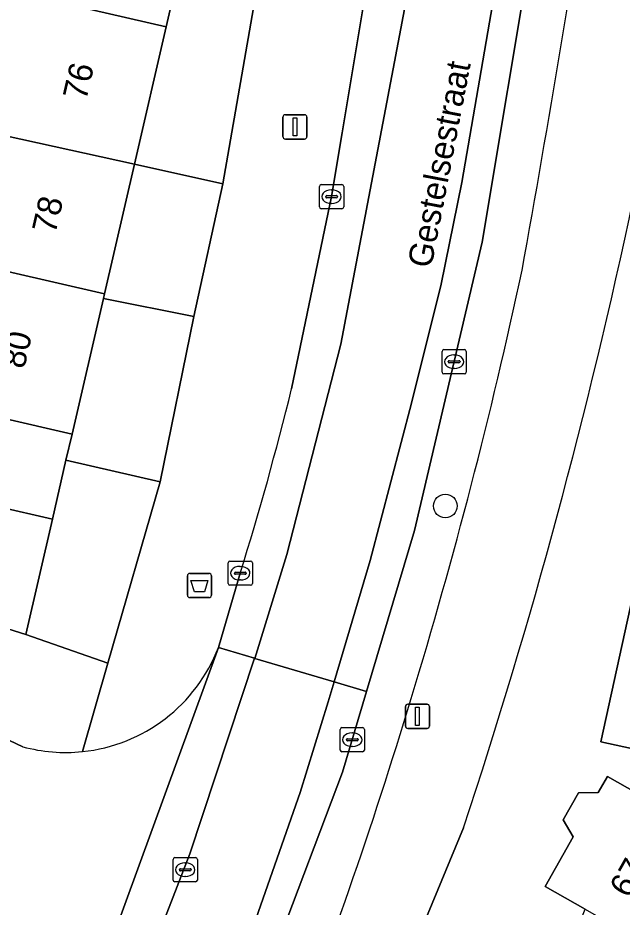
# Model space of a CAD drawing. Extents: x 160349 to 161355, y 381727 to 382854.
# Drawn here: x 160861.77 to 160886.69, y 382352.95 to 382389.67 of the extents above; entities that cross this region are included whole.
import ezdxf

# ---------------------------------------------------------------- set-up
doc = ezdxf.new("R2010")
doc.units = 0
for name, color, linetype in [('IMGEO_Afvalbak', 7, 'Continuous'), ('IMGEO_Boom', 7, 'Continuous'), ('IMGEO_Erf', 7, 'Continuous'), ('IMGEO_Kolk', 7, 'Continuous'), ('IMGEO_Lichtmast', 7, 'Continuous'), ('IMGEO_Openbare_ruimte_label', 7, 'Continuous'), ('IMGEO_Pand', 7, 'Continuous'), ('IMGEO_Pand_nummerreeks', 7, 'Continuous'), ('IMGEO_Parkeervlak_open', 7, 'Continuous'), ('IMGEO_Rijbaan_lokaal_gesloten', 7, 'Continuous'), ('IMGEO_Rijbaan_lokaal_open', 7, 'Continuous'), ('IMGEO_Rioolput', 7, 'Continuous'), ('IMGEO_Voetpad_open', 7, 'Continuous')]:
    doc.layers.add(name, color=color, linetype=linetype)

msp = doc.modelspace()

# ---------------------------------------------------------------- linework, layer by layer
at = {"layer": 'IMGEO_Afvalbak'}
for p, q in [((160868.765, 382365.833), (160868.765, 382366.633)), ((160868.765, 382366.633), (160868.765, 382365.833)), ((160868.865, 382366.733), (160869.655, 382366.733)), ((160869.655, 382366.733), (160868.865, 382366.733)), ((160869.755, 382366.633), (160869.755, 382365.833)), ((160869.755, 382365.833), (160869.755, 382366.633)), ((160869.655, 382365.733), (160868.865, 382365.733)), ((160868.865, 382365.733), (160869.655, 382365.733))]:
    msp.add_line(p, q, dxfattribs=at)
msp.add_lwpolyline([(160868.908, 382366.447), (160869.612, 382366.447), (160869.463, 382365.977), (160869.057, 382365.977), (160868.908, 382366.447)], dxfattribs=at)
for centre, start, end in [((160868.865, 382366.633), 90, 180), ((160868.865, 382366.633), 90, 180), ((160869.655, 382366.633), 0, 90), ((160869.655, 382366.633), 360, 90), ((160868.865, 382365.833), 180, 270), ((160868.865, 382365.833), 180, 270), ((160869.655, 382365.833), 270, 0), ((160869.655, 382365.833), 270, 0)]:
    msp.add_arc(centre, 0.1, start, end, dxfattribs=at)
at = {"layer": 'IMGEO_Boom'}
msp.add_circle((160879.401, 382369.517), 0.489, dxfattribs=at)
at = {"layer": 'IMGEO_Erf'}
for points in [[(160866.575, 382383.629), (160865.338, 382378.268), (160865.296, 382378.087), (160869.032, 382377.343), (160870.226, 382382.815)], [(160863.754, 382371.402), (160863.193, 382368.969), (160862.094, 382364.207), (160865.485, 382363.027), (160867.643, 382370.512)]]:
    msp.add_lwpolyline(points, close=True, dxfattribs=at)
for points in [[(160887.389, 382359.441), (160885.816, 382359.785), (160887.135, 382365.811)], [(160880.149, 382356.225), (160873.995, 382341.347), (160882.132, 382337.982), (160882.6, 382339.144), (160878.98, 382340.603), (160879.071, 382340.829), (160878.527, 382341.048), (160879.22, 382342.766), (160879.766, 382342.546), (160881.115, 382345.893), (160880.011, 382346.339), (160880.994, 382348.777), (160882.09, 382348.335), (160883.301, 382351.34), (160884.377, 382350.905), (160885.173, 382352.879), (160883.52, 382353.815), (160884.674, 382355.858), (160884.261, 382356.559), (160884.894, 382357.678), (160885.708, 382357.685), (160886.083, 382358.35), (160890.436, 382355.89)]]:
    msp.add_lwpolyline(points, dxfattribs=at)
msp.add_arc((160651.883, 382431.729), 240.429, 341.69717, 348.10664, dxfattribs=at)
at = {"layer": 'IMGEO_Kolk'}
for p, q in [((160874.282, 382382.785), (160875.134, 382382.785)), ((160874.207, 382381.859), (160874.207, 382382.711)), ((160874.695, 382382.565), (160874.72, 382382.565)), ((160875.208, 382382.711), (160875.208, 382381.859)), ((160874.466, 382382.279), (160874.466, 382382.291)), ((160874.904, 382382.242), (160874.506, 382382.242)), ((160874.509, 382382.328), (160874.907, 382382.328)), ((160874.718, 382382.005), (160874.693, 382382.005)), ((160874.95, 382382.291), (160874.95, 382382.279)), ((160875.134, 382381.785), (160874.282, 382381.785)), ((160879.264, 382375.044), (160879.264, 382375.896)), ((160879.339, 382375.97), (160880.191, 382375.97)), ((160880.265, 382375.896), (160880.265, 382375.044)), ((160879.523, 382375.464), (160879.523, 382375.476)), ((160879.961, 382375.427), (160879.563, 382375.427)), ((160879.566, 382375.513), (160879.964, 382375.513)), ((160879.752, 382375.75), (160879.777, 382375.75)), ((160880.007, 382375.476), (160880.007, 382375.464)), ((160879.775, 382375.19), (160879.75, 382375.19)), ((160880.191, 382374.97), (160879.339, 382374.97)), ((160870.442, 382366.316), (160870.442, 382367.168)), ((160870.517, 382367.242), (160871.369, 382367.242)), ((160870.93, 382367.022), (160870.955, 382367.022)), ((160871.443, 382367.168), (160871.443, 382366.316)), ((160870.701, 382366.736), (160870.701, 382366.748)), ((160871.139, 382366.699), (160870.741, 382366.699)), ((160870.744, 382366.785), (160871.142, 382366.785)), ((160871.185, 382366.748), (160871.185, 382366.736)), ((160871.369, 382366.242), (160870.517, 382366.242)), ((160870.953, 382366.462), (160870.928, 382366.462)), ((160875.138, 382360.368), (160875.99, 382360.368)), ((160875.063, 382359.442), (160875.063, 382360.294)), ((160875.551, 382360.148), (160875.576, 382360.148)), ((160876.064, 382360.294), (160876.064, 382359.442)), ((160875.322, 382359.862), (160875.322, 382359.874)), ((160875.76, 382359.825), (160875.362, 382359.825)), ((160875.365, 382359.911), (160875.763, 382359.911)), ((160875.806, 382359.874), (160875.806, 382359.862)), ((160875.99, 382359.368), (160875.138, 382359.368)), ((160875.574, 382359.588), (160875.549, 382359.588))]:
    msp.add_line(p, q, dxfattribs=at)
for points in [[(160874.282, 382382.785), (160875.134, 382382.785)], [(160874.207, 382381.859), (160874.207, 382382.711)], [(160875.208, 382382.711), (160875.208, 382381.859)], [(160875.134, 382381.785), (160874.282, 382381.785)], [(160879.264, 382375.044), (160879.264, 382375.896)], [(160879.339, 382375.97), (160880.191, 382375.97)], [(160880.265, 382375.896), (160880.265, 382375.044)], [(160880.191, 382374.97), (160879.339, 382374.97)], [(160870.442, 382366.316), (160870.442, 382367.168)], [(160870.517, 382367.242), (160871.369, 382367.242)], [(160871.443, 382367.168), (160871.443, 382366.316)], [(160871.369, 382366.242), (160870.517, 382366.242)], [(160875.138, 382360.368), (160875.99, 382360.368)], [(160875.063, 382359.442), (160875.063, 382360.294)], [(160876.064, 382360.294), (160876.064, 382359.442)], [(160875.99, 382359.368), (160875.138, 382359.368)]]:
    msp.add_lwpolyline(points, dxfattribs=at)
for centre, radius, start, end in [((160874.284, 382382.709), 0.0765, 91.552, 178.448), ((160874.284, 382382.709), 0.0765, 91.552, 178.448), ((160875.132, 382382.709), 0.0765, 1.552, 88.448), ((160875.132, 382382.709), 0.0765, 1.552, 88.448), ((160874.506, 382382.288), 0.0403, 85.8775, 175.7526), ((160874.503, 382382.278), 0.0366, 178.938, 274.7102), ((160874.907, 382382.285), 0.043, 264.8664, 352.4533), ((160874.911, 382382.29), 0.0386, 1.7309, 96.639), ((160874.284, 382381.861), 0.0765, 181.552, 268.448), ((160874.284, 382381.861), 0.0765, 181.552, 268.448), ((160875.132, 382381.861), 0.0765, 271.552, 358.448), ((160875.132, 382381.861), 0.0765, 271.552, 358.448), ((160879.341, 382375.894), 0.0765, 91.552, 178.448), ((160879.341, 382375.894), 0.0765, 91.552, 178.448), ((160880.189, 382375.894), 0.0765, 1.552, 88.448), ((160880.189, 382375.894), 0.0765, 1.552, 88.448), ((160879.563, 382375.473), 0.0403, 85.8775, 175.7526), ((160879.56, 382375.463), 0.0366, 178.938, 274.7102), ((160879.964, 382375.47), 0.043, 264.8664, 352.4533), ((160879.968, 382375.475), 0.0386, 1.7309, 96.639), ((160879.341, 382375.046), 0.0765, 181.552, 268.448), ((160879.341, 382375.046), 0.0765, 181.552, 268.448), ((160880.189, 382375.046), 0.0765, 271.552, 358.448), ((160880.189, 382375.046), 0.0765, 271.552, 358.448), ((160870.519, 382367.166), 0.0765, 91.552, 178.448), ((160870.519, 382367.166), 0.0765, 91.552, 178.448), ((160871.367, 382367.166), 0.0765, 1.552, 88.448), ((160871.367, 382367.166), 0.0765, 1.552, 88.448), ((160870.741, 382366.745), 0.0403, 85.8775, 175.7526), ((160870.738, 382366.735), 0.0366, 178.938, 274.7102), ((160871.142, 382366.742), 0.043, 264.8664, 352.4533), ((160871.146, 382366.747), 0.0386, 1.7309, 96.639), ((160870.519, 382366.318), 0.0765, 181.552, 268.448), ((160870.519, 382366.318), 0.0765, 181.552, 268.448), ((160871.367, 382366.318), 0.0765, 271.552, 358.448), ((160871.367, 382366.318), 0.0765, 271.552, 358.448), ((160875.14, 382360.292), 0.0765, 91.552, 178.448), ((160875.14, 382360.292), 0.0765, 91.552, 178.448), ((160875.988, 382360.292), 0.0765, 1.552, 88.448), ((160875.988, 382360.292), 0.0765, 1.552, 88.448), ((160875.362, 382359.871), 0.0403, 85.8775, 175.7526), ((160875.359, 382359.861), 0.0366, 178.938, 274.7102), ((160875.763, 382359.868), 0.043, 264.8664, 352.4533), ((160875.767, 382359.873), 0.0386, 1.7309, 96.639), ((160875.14, 382359.444), 0.0765, 181.552, 268.448), ((160875.14, 382359.444), 0.0765, 181.552, 268.448), ((160875.988, 382359.444), 0.0765, 271.552, 358.448), ((160875.988, 382359.444), 0.0765, 271.552, 358.448)]:
    msp.add_arc(centre, radius, start, end, dxfattribs=at)
for centre, major_axis, ratio, start_param, end_param in [((160874.694, 382382.285), (-0.387, 0.002), 0.722429, 4.712389, 7.853982), ((160874.719, 382382.285), (-0.39, 0.002), 0.717154, 1.570796, 4.712389), ((160879.751, 382375.47), (-0.387, 0.002), 0.722429, 4.712389, 7.853982), ((160879.776, 382375.47), (-0.39, 0.002), 0.717154, 1.570796, 4.712389), ((160870.929, 382366.742), (-0.387, 0.002), 0.722429, 4.712389, 7.853982), ((160870.954, 382366.742), (-0.39, 0.002), 0.717154, 1.570796, 4.712389), ((160875.55, 382359.868), (-0.387, 0.002), 0.722429, 4.712389, 7.853982), ((160875.575, 382359.868), (-0.39, 0.002), 0.717154, 1.570796, 4.712389)]:
    msp.add_ellipse(centre, major_axis=major_axis, ratio=ratio, start_param=start_param, end_param=end_param, dxfattribs=at)
at = {"layer": 'IMGEO_Lichtmast'}
for p, q in [((160872.803, 382385.665), (160873.593, 382385.665)), ((160873.593, 382385.665), (160872.803, 382385.665)), ((160872.703, 382384.765), (160872.703, 382385.565)), ((160872.703, 382385.565), (160872.703, 382384.765)), ((160873.693, 382385.565), (160873.693, 382384.765)), ((160873.693, 382384.765), (160873.693, 382385.565)), ((160873.593, 382384.665), (160872.803, 382384.665)), ((160872.803, 382384.665), (160873.593, 382384.665)), ((160877.756, 382360.434), (160877.756, 382361.234)), ((160877.756, 382361.234), (160877.756, 382360.434)), ((160877.856, 382361.334), (160878.646, 382361.334)), ((160878.646, 382361.334), (160877.856, 382361.334)), ((160878.746, 382361.234), (160878.746, 382360.434)), ((160878.746, 382360.434), (160878.746, 382361.234)), ((160878.646, 382360.334), (160877.856, 382360.334)), ((160877.856, 382360.334), (160878.646, 382360.334))]:
    msp.add_line(p, q, dxfattribs=at)
for points in [[(160873.123, 382385.54), (160873.273, 382385.54), (160873.273, 382384.79), (160873.123, 382384.79), (160873.123, 382385.54)], [(160878.176, 382361.209), (160878.326, 382361.209), (160878.326, 382360.459), (160878.176, 382360.459), (160878.176, 382361.209)]]:
    msp.add_lwpolyline(points, dxfattribs=at)
for centre, start, end in [((160872.803, 382385.565), 90, 180), ((160872.803, 382385.565), 90, 180), ((160873.593, 382385.565), 0, 90), ((160873.593, 382385.565), 360, 90), ((160872.803, 382384.765), 180, 270), ((160872.803, 382384.765), 180, 270), ((160873.593, 382384.765), 270, 0), ((160873.593, 382384.765), 270, 0), ((160877.856, 382361.234), 90, 180), ((160877.856, 382361.234), 90, 180), ((160878.646, 382361.234), 0, 90), ((160878.646, 382361.234), 360, 90), ((160877.856, 382360.434), 180, 270), ((160877.856, 382360.434), 180, 270), ((160878.646, 382360.434), 270, 0), ((160878.646, 382360.434), 270, 0)]:
    msp.add_arc(centre, 0.1, start, end, dxfattribs=at)
at = {"layer": 'IMGEO_Pand'}
for points in [[(160842.823, 382403.154), (160840.713, 382398.638), (160840.51, 382398.208), (160840.441, 382398.06), (160853.85, 382392.531), (160867.882, 382389.295), (160869.655, 382396.98)], [(160857.877, 382385.543), (160866.575, 382383.629), (160867.882, 382389.295), (160853.85, 382392.531), (160840.441, 382398.06), (160840.51, 382398.208), (160833.248, 382401.214), (160831.107, 382396.697), (160852.386, 382386.901), (160856.493, 382385.863)], [(160857.877, 382385.543), (160857.414, 382383.533), (160851.944, 382384.597), (160851.234, 382381.521), (160865.338, 382378.268), (160866.575, 382383.629)], [(160865.296, 382378.087), (160865.338, 382378.268), (160851.234, 382381.521), (160850.785, 382379.574), (160850.565, 382378.619), (160847.862, 382379.472), (160846.985, 382376.691), (160847.782, 382376.428), (160849.784, 382375.768), (160864.004, 382372.487)], [(160847.782, 382376.428), (160846.971, 382373.46), (160849.096, 382372.879), (160848.973, 382372.251), (160851.847, 382371.587), (160863.193, 382368.969), (160863.754, 382371.402), (160864.004, 382372.487), (160849.784, 382375.768)], [(160863.193, 382368.969), (160851.847, 382371.587), (160850.954, 382367.718), (160862.094, 382364.207)], [(160898.662, 382363.287), (160887.135, 382365.811), (160885.816, 382359.785), (160887.389, 382359.441), (160887.245, 382358.783), (160891.981, 382356.1), (160896.153, 382353.701), (160897.264, 382357.293), (160897.973, 382360.397), (160898.171, 382361.267)], [(160891.981, 382356.1), (160891.517, 382355.279), (160890.436, 382355.89), (160886.083, 382358.35), (160885.708, 382357.685), (160884.894, 382357.678), (160884.261, 382356.559), (160884.674, 382355.858), (160883.52, 382353.815), (160885.173, 382352.879), (160888.768, 382350.815), (160890.365, 382349.912), (160893.146, 382348.377), (160894.017, 382347.881), (160897.022, 382353.201), (160896.153, 382353.701)]]:
    msp.add_lwpolyline(points, close=True, dxfattribs=at)
at = {"layer": 'IMGEO_Parkeervlak_open'}
msp.add_lwpolyline([(160884.389, 382400.707), (160883.026, 382393.026), (160880.919, 382380.402), (160878.135, 382368.511), (160876.154, 382361.855), (160875.162, 382358.523), (160869.629, 382343.884)], dxfattribs=at)
for centre, radius, start, end in [((160242.151, 382494.956), 650.786, 349.758294, 351.407572), ((160671.509, 382424.446), 215.844, 343.0652, 347.91225), ((160678.047, 382422.091), 208.904, 338.61374, 343.16083)]:
    msp.add_arc(centre, radius, start, end, dxfattribs=at)
at = {"layer": 'IMGEO_Rijbaan_lokaal_gesloten'}
for points in [[(160885.854, 382456.356), (160885.223, 382452.521), (160884.594, 382448.404), (160881.688, 382429.028), (160881.647, 382428.757), (160881.202, 382425.818), (160880.898, 382423.426), (160880.13, 382418.151), (160879.045, 382410.779), (160878.312, 382405.748), (160878.277, 382405.504), (160877.814, 382402.326), (160877.633, 382401.041), (160876.858, 382395.532), (160876.585, 382393.594), (160876.163, 382391.049), (160875.148, 382384.925), (160874.712, 382382.293), (160873.06, 382374.355)], [(160870.943, 382366.742), (160870.039, 382363.675), (160871.535, 382363.229), (160871.549, 382363.225), (160872.864, 382367.516), (160875.093, 382376.203), (160878.093, 382391.995), (160879.468, 382401.203), (160881.177, 382413.62), (160883.781, 382431.953), (160885.906, 382445.891), (160887.065, 382452.22)], [(160887.065, 382452.22), (160885.906, 382445.891), (160883.781, 382431.953), (160881.177, 382413.62), (160879.468, 382401.203), (160878.093, 382391.995), (160875.093, 382376.203), (160872.864, 382367.516), (160871.549, 382363.225), (160874.812, 382362.252), (160876.305, 382367.268), (160878.01, 382373.759), (160879.223, 382378.677), (160880.076, 382382.874), (160881.485, 382391.022), (160882.6, 382398.989), (160883.453, 382405.054), (160885.584, 382420.595), (160889.059, 382444.497), (160890.141, 382451.415)], [(160889.059, 382444.497), (160885.584, 382420.595), (160883.453, 382405.054), (160882.6, 382398.989), (160881.485, 382391.022), (160880.076, 382382.874), (160879.223, 382378.677), (160878.01, 382373.759), (160876.305, 382367.268), (160874.812, 382362.252), (160876.154, 382361.855), (160878.135, 382368.511), (160880.919, 382380.402), (160883.026, 382393.026), (160884.389, 382400.707), (160885.402, 382408.232), (160887.753, 382425.309)], [(160862.656, 382339.12), (160868.864, 382355.162), (160871.535, 382363.229), (160870.039, 382363.675), (160863.441, 382345.553)], [(160870.928, 382350.579), (160873.42, 382357.694), (160874.567, 382361.431), (160874.812, 382362.252), (160871.549, 382363.225), (160871.535, 382363.229), (160868.864, 382355.162), (160862.656, 382339.12)], [(160869.629, 382343.884), (160875.162, 382358.523), (160876.154, 382361.855), (160874.812, 382362.252), (160874.567, 382361.431), (160873.42, 382357.694), (160870.928, 382350.579)]]:
    msp.add_lwpolyline(points, dxfattribs=at)
msp.add_arc((160745.758, 382405.654), 131.094, 342.73292, 346.18703, dxfattribs=at)
at = {"layer": 'IMGEO_Rijbaan_lokaal_open'}
for points in [[(160863.441, 382345.553), (160870.039, 382363.675)], [(160861.976, 382359.579), (160853.674, 382363.517)]]:
    msp.add_lwpolyline(points, dxfattribs=at)
for centre, radius, start, end in [((160863.744, 382366.081), 6.739, 275.8594, 339.084), ((160863.748, 382366.095), 6.753, 254.7853, 275.811)]:
    msp.add_arc(centre, radius, start, end, dxfattribs=at)
at = {"layer": 'IMGEO_Rioolput'}
for p, q in [((160868.173, 382354.075), (160868.173, 382354.927)), ((160868.248, 382355.001), (160869.1, 382355.001)), ((160869.174, 382354.927), (160869.174, 382354.075)), ((160868.432, 382354.495), (160868.432, 382354.507)), ((160868.87, 382354.458), (160868.472, 382354.458)), ((160868.475, 382354.544), (160868.873, 382354.544)), ((160868.661, 382354.781), (160868.686, 382354.781)), ((160868.916, 382354.507), (160868.916, 382354.495)), ((160868.684, 382354.221), (160868.659, 382354.221)), ((160869.1, 382354.001), (160868.248, 382354.001))]:
    msp.add_line(p, q, dxfattribs=at)
for points in [[(160868.173, 382354.075), (160868.173, 382354.927)], [(160868.248, 382355.001), (160869.1, 382355.001)], [(160869.174, 382354.927), (160869.174, 382354.075)], [(160869.1, 382354.001), (160868.248, 382354.001)]]:
    msp.add_lwpolyline(points, dxfattribs=at)
for centre, radius, start, end in [((160868.25, 382354.925), 0.0765, 91.552, 178.448), ((160868.25, 382354.925), 0.0765, 91.552, 178.448), ((160869.098, 382354.925), 0.0765, 1.552, 88.448), ((160869.098, 382354.925), 0.0765, 1.552, 88.448), ((160868.472, 382354.504), 0.0403, 85.8775, 175.7526), ((160868.469, 382354.494), 0.0366, 178.938, 274.7102), ((160868.873, 382354.501), 0.043, 264.8664, 352.4533), ((160868.877, 382354.506), 0.0386, 1.7309, 96.639), ((160868.25, 382354.077), 0.0765, 181.552, 268.448), ((160868.25, 382354.077), 0.0765, 181.552, 268.448), ((160869.098, 382354.077), 0.0765, 271.552, 358.448), ((160869.098, 382354.077), 0.0765, 271.552, 358.448)]:
    msp.add_arc(centre, radius, start, end, dxfattribs=at)
for centre, major_axis, ratio, start_param, end_param in [((160868.66, 382354.501), (-0.387, 0.002), 0.722429, 4.712389, 7.853982), ((160868.685, 382354.501), (-0.39, 0.002), 0.717154, 1.570796, 4.712389)]:
    msp.add_ellipse(centre, major_axis=major_axis, ratio=ratio, start_param=start_param, end_param=end_param, dxfattribs=at)
at = {"layer": 'IMGEO_Voetpad_open'}
for points in [[(160881.647, 382428.757), (160877.876, 382429.319), (160875.211, 382411.49), (160870.226, 382382.815), (160869.032, 382377.343), (160867.643, 382370.512), (160865.485, 382363.027), (160864.432, 382359.377)], [(160873.06, 382374.355), (160874.712, 382382.293), (160875.148, 382384.925), (160876.163, 382391.049), (160875.67, 382391.129), (160876.365, 382395.612), (160876.858, 382395.532), (160877.633, 382401.041), (160877.139, 382401.115), (160877.783, 382405.578), (160878.277, 382405.504), (160878.312, 382405.748)], [(160865.485, 382363.027), (160862.094, 382364.207), (160850.954, 382367.718), (160831.47, 382378.308), (160833.009, 382381.315), (160825.072, 382383.925), (160824.965, 382383.698), (160813.753, 382388.163), (160812.604, 382384.607)], [(160870.039, 382363.675), (160870.943, 382366.742)], [(160853.674, 382363.517), (160861.976, 382359.579)], [(160864.432, 382359.377), (160865.485, 382363.027)], [(160835.239, 382258.802), (160836.402, 382261.505), (160853.77, 382296.133), (160855.676, 382299.934), (160861.447, 382312.039), (160872.549, 382337.919), (160872.943, 382338.838), (160873.33, 382339.739), (160873.965, 382341.274), (160873.995, 382341.347), (160880.149, 382356.225)]]:
    msp.add_lwpolyline(points, dxfattribs=at)
for points in [[(160875.211, 382411.49), (160871.595, 382412.277), (160869.655, 382396.98), (160867.882, 382389.295), (160866.575, 382383.629), (160870.226, 382382.815)], [(160869.032, 382377.343), (160865.296, 382378.087), (160864.004, 382372.487), (160863.754, 382371.402), (160867.643, 382370.512)]]:
    msp.add_lwpolyline(points, close=True, dxfattribs=at)
for centre, radius, start, end in [((160242.151, 382494.956), 650.786, 349.758294, 351.407572), ((160651.883, 382431.729), 240.429, 341.69717, 348.10664), ((160671.509, 382424.446), 215.844, 343.0652, 347.91225), ((160745.758, 382405.654), 131.094, 342.73292, 346.18703), ((160863.744, 382366.081), 6.739, 275.8594, 339.084), ((160678.047, 382422.091), 208.904, 338.61374, 343.16083), ((160863.748, 382366.095), 6.753, 254.7853, 275.811)]:
    msp.add_arc(centre, radius, start, end, dxfattribs=at)

# ---------------------------------------------------------------- texts
at = {"layer": 'IMGEO_Openbare_ruimte_label'}
msp.add_text('Gestelsestraat', height=1, rotation=79.1058, dxfattribs=at).set_placement((160878.818, 382379.3))
at = {"layer": 'IMGEO_Pand_nummerreeks'}
for s, rotation, p in [('76', 77.0079, (160864.587, 382386.223)), ('78', 77.0079, (160863.316, 382380.713)), ('80', 77.0079, (160862.031, 382375.141)), ('67A', 60.5215, (160886.989, 382353.287))]:
    msp.add_text(s, height=1, rotation=rotation, dxfattribs=at).set_placement(p)

doc.saveas('drawing.dxf')
